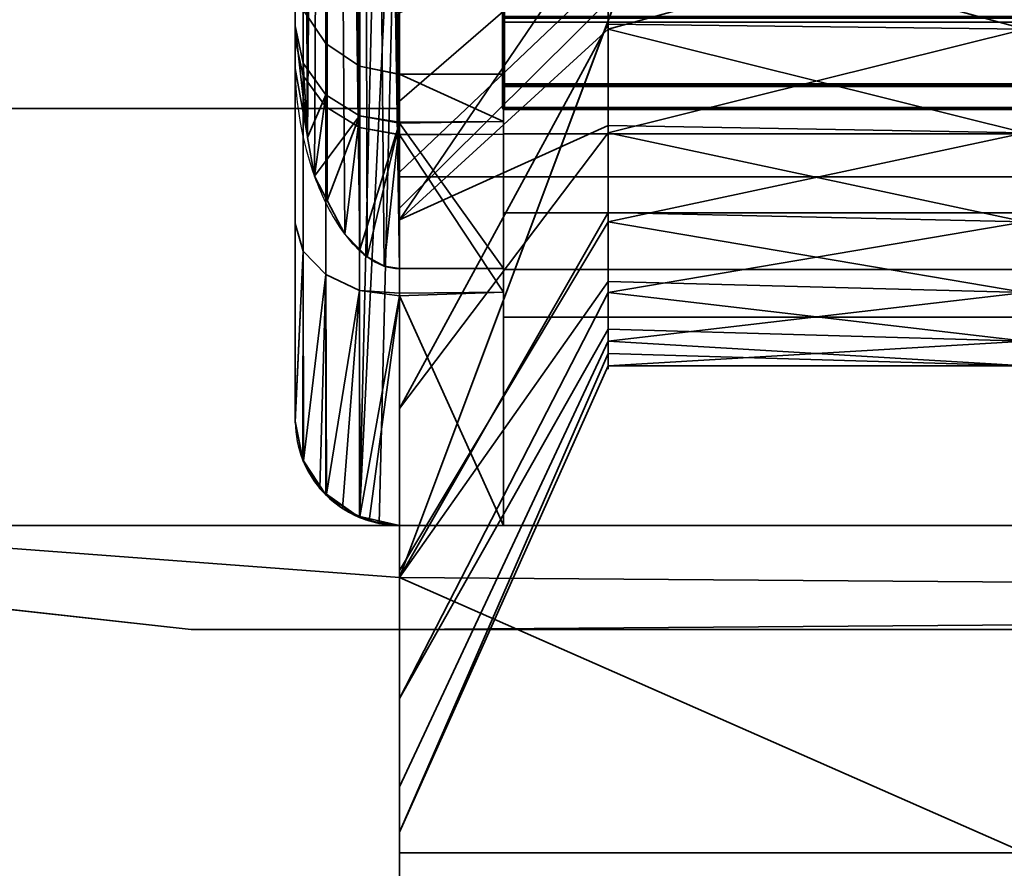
# Model space of a CAD drawing. Header units: millimetres. Extents: x -503 to 6703, y -110 to 249.
# Tile 324 of 656: x 1139 to 1144, y -26 to -22. Entities that reach past the tile are written whole.
import ezdxf

# ---------------------------------------------------------------- set-up
doc = ezdxf.new("R2010")
doc.units = ezdxf.units.MM
doc.layers.add('151', color=7, linetype='Continuous', true_color=0xffffff)

# ---------------------------------------------------------------- blocks, each defined once
blk = doc.blocks.new('UG_SURFACE_106')
at = {"layer": '151', "color": 254, "linetype": 'Continuous', "lineweight": 35}
for points in [[(1140.9265, -10.7449, 30.4946), (1140.8448, -10.7884, 30.4753), (1141, -23.2676, 30.5)], [(1141, -23.2676, 30.5), (1141, -10.7324, 30.5), (1140.9265, -10.7449, 30.4946)], [(1141, -10.7324, 30.5), (1141, -23.2676, 30.5), (1141.5, -23.2676, 30.5), (1141.5, -10.7324, 30.5)], [(1141.5, -10.7324, 30.5), (1141.5, -22.5609, 29.3603), (1141.5, -22.3347, 28.0385)], [(1141.5, -10.7324, 30.5), (1141.5, -23.2676, 30.5), (1141.5, -22.5609, 29.3603)], [(1141.5, -22.3347, 28.0385), (1141.5, -22.6221, 26.7286), (1141.5, -20.5, 23.5), (1141.5, -10.7324, 30.5)], [(1140.8448, -10.7884, 30.4753), (1140.81, -10.8239, 30.4592), (1141, -23.2676, 30.5)], [(1140.8099, -23.1761, 30.4591), (1140.8099, -10.8239, 30.4591), (1140.7373, -10.8979, 30.4254)], [(1140.81, -10.8239, 30.4592), (1140.8099, -10.8239, 30.4591), (1140.8099, -23.1761, 30.4591), (1140.81, -23.1761, 30.4592)], [(1140.81, -10.8239, 30.4592), (1140.8448, -23.2116, 30.4753), (1140.9265, -23.2551, 30.4946)], [(1140.81, -10.8239, 30.4592), (1140.81, -23.1761, 30.4592), (1140.8448, -23.2116, 30.4753)], [(1140.9265, -23.2551, 30.4946), (1141, -23.2676, 30.5), (1140.81, -10.8239, 30.4592)], [(1140.7373, -10.8979, 30.4254), (1140.6535, -11.0587, 30.347), (1140.8099, -23.1761, 30.4591)], [(1140.6531, -11.0595, 30.3466), (1140.5592, -22.6377, 30.1861), (1140.5927, -22.8245, 30.29)], [(1140.5592, -22.6377, 30.1861), (1140.6531, -11.0595, 30.3466), (1140.5927, -11.1755, 30.29)], [(1140.5927, -22.8245, 30.29), (1140.6531, -22.9405, 30.3466), (1140.6531, -11.0595, 30.3466)], [(1140.6535, -11.0587, 30.347), (1140.6531, -11.0595, 30.3466), (1140.6531, -22.9405, 30.3466), (1140.7373, -23.1021, 30.4254)], [(1140.7373, -23.1021, 30.4254), (1140.8099, -23.1761, 30.4591), (1140.6535, -11.0587, 30.347)], [(1140.5927, -11.1755, 30.29), (1140.5592, -11.3623, 30.1861), (1140.5592, -22.6377, 30.1861)], [(1140.5586, -22.6343, 30.1843), (1140.5586, -11.3657, 30.1843), (1140.4999, -11.6928, 30.0024)], [(1140.5592, -11.3623, 30.1861), (1140.5586, -11.3657, 30.1843), (1140.5586, -22.6343, 30.1843), (1140.5592, -22.6377, 30.1861)], [(1140.4999, -11.6928, 30.0024), (1140.4999, -11.6969, 30), (1140.4999, -22.3031, 30), (1140.4999, -22.3072, 30.0024)], [(1140.4999, -22.3072, 30.0024), (1140.5586, -22.6343, 30.1843), (1140.4999, -11.6928, 30.0024)], [(1140.4999, -11.6969, 30), (1140.4999, -21.8346, 28.0361), (1140.4999, -22.1033, 29.5634)], [(1140.4999, -22.167, 26.5214), (1140.4999, -21.8346, 28.0361), (1140.4999, -11.6969, 30), (1140.4999, -20, 24)], [(1140.4999, -22.1033, 29.5634), (1140.4999, -22.3031, 30), (1140.4999, -11.6969, 30)], [(1140.4999, -24, 24), (1140.4999, -20, 24), (1140.5381, -20.1913, 23.8087), (1140.5381, -24.1913, 23.8087)], [(1140.4999, -20, 24), (1140.4999, -24, 24), (1140.4999, -24, 24.565), (1140.4999, -23.0505, 25.2469)], [(1140.4999, -23.0505, 25.2469), (1140.4999, -22.167, 26.5214), (1140.4999, -20, 24)], [(1140.5381, -24.1913, 23.8087), (1140.5381, -20.1913, 23.8087), (1140.6465, -20.3536, 23.6464), (1140.6465, -24.3536, 23.6464)], [(1140.6465, -24.3536, 23.6464), (1140.6465, -20.3536, 23.6464), (1140.8087, -20.4619, 23.5381), (1140.8087, -24.4619, 23.5381)], [(1140.8087, -24.4619, 23.5381), (1140.8087, -20.4619, 23.5381), (1140.9024, -20.4904, 23.5096)], [(1140.8087, -24.4619, 23.5381), (1140.9024, -20.4904, 23.5096), (1141, -20.5, 23.5)], [(1141, -20.5, 23.5), (1140.9024, -24.4904, 23.5096), (1140.8087, -24.4619, 23.5381)], [(1141, -20.5, 23.5), (1141, -24.5, 23.5), (1140.9024, -24.4904, 23.5096)], [(1141, -24.5, 23.5), (1141, -20.5, 23.5), (1141.5, -20.5, 23.5), (1141.5, -24.5, 23.5)], [(1141.5, -20.5, 23.5), (1141.5, -22.6221, 26.7286), (1141.5, -23.381, 25.623)], [(1141.5, -23.381, 25.623), (1141.5, -24.5, 24.884), (1141.5, -24.5, 23.5), (1141.5, -20.5, 23.5)], [(1140.4999, -22.1033, 29.5634), (1140.4999, -21.8346, 28.0361), (1140.5381, -22.0259, 28.0401), (1140.5381, -22.2817, 29.4944)], [(1140.4999, -21.8346, 28.0361), (1140.4999, -22.167, 26.5214), (1140.5381, -22.3424, 26.5979), (1140.5381, -22.0259, 28.0401)], [(1140.5381, -22.2817, 29.4944), (1140.5381, -22.0259, 28.0401), (1140.6465, -22.1881, 28.0435), (1140.6465, -22.433, 29.4358)], [(1140.5381, -22.0259, 28.0401), (1140.5381, -22.3424, 26.5979), (1140.6465, -22.4911, 26.6627), (1140.6465, -22.1881, 28.0435)], [(1140.4999, -22.1033, 29.5634), (1140.5586, -22.6343, 30.1843), (1140.4999, -22.3072, 30.0024)], [(1140.5586, -22.6343, 30.1843), (1140.4999, -22.1033, 29.5634), (1140.5381, -22.2817, 29.4944)], [(1140.4999, -22.3072, 30.0024), (1140.4999, -22.3031, 30), (1140.4999, -22.1033, 29.5634)], [(1140.4999, -22.167, 26.5214), (1140.4999, -23.0505, 25.2469), (1140.5381, -23.1836, 25.3844), (1140.5381, -22.3424, 26.5979)], [(1140.6465, -22.433, 29.4358), (1140.6465, -22.1881, 28.0435), (1140.8087, -22.2964, 28.0458), (1140.8087, -22.5341, 29.3967)], [(1140.6465, -22.1881, 28.0435), (1140.6465, -22.4911, 26.6627), (1140.8087, -22.5904, 26.706), (1140.8087, -22.2964, 28.0458)], [(1140.5381, -22.2817, 29.4944), (1140.5592, -22.6377, 30.1861), (1140.5586, -22.6343, 30.1843)], [(1140.5592, -22.6377, 30.1861), (1140.5381, -22.2817, 29.4944), (1140.6465, -22.433, 29.4358)], [(1141, -22.6236, 26.729), (1141, -22.3362, 28.0388), (1140.8087, -22.2964, 28.0458), (1140.8087, -22.5904, 26.706)], [(1140.8087, -22.5341, 29.3967), (1140.8087, -22.2964, 28.0458), (1141, -22.3345, 28.0466), (1141, -22.5654, 29.3595)], [(1141, -22.3362, 28.0388), (1141, -22.3345, 28.0466), (1140.8087, -22.2964, 28.0458)], [(1140.5381, -22.3424, 26.5979), (1140.5381, -23.1836, 25.3844), (1140.6465, -23.2965, 25.5009), (1140.6465, -22.4911, 26.6627)], [(1141.5, -22.5609, 29.3603), (1141, -22.5654, 29.3595), (1141, -22.3345, 28.0466)], [(1141, -22.3345, 28.0466), (1141.5, -22.3347, 28.0385), (1141.5, -22.5609, 29.3603)], [(1141, -22.3345, 28.0466), (1141, -22.3362, 28.0388), (1141.5, -22.3347, 28.0385)], [(1141.5, -22.3347, 28.0385), (1141, -22.3362, 28.0388), (1141, -22.6236, 26.729), (1141.5, -22.6221, 26.7286)], [(1140.6465, -22.433, 29.4358), (1140.5927, -22.8245, 30.29), (1140.5592, -22.6377, 30.1861)], [(1140.5927, -22.8245, 30.29), (1140.6465, -22.433, 29.4358), (1140.8087, -22.5341, 29.3967)], [(1140.8087, -22.5341, 29.3967), (1140.6531, -22.9405, 30.3466), (1140.5927, -22.8245, 30.29)], [(1140.6465, -22.4911, 26.6627), (1140.6465, -23.2965, 25.5009), (1140.8087, -23.3719, 25.5787), (1140.8087, -22.5904, 26.706)], [(1140.7373, -23.1021, 30.4254), (1140.6531, -22.9405, 30.3466), (1140.8087, -22.5341, 29.3967)], [(1140.8087, -22.5341, 29.3967), (1140.8099, -23.1761, 30.4591), (1140.7373, -23.1021, 30.4254)], [(1140.8087, -22.5341, 29.3967), (1140.81, -23.1761, 30.4592), (1140.8099, -23.1761, 30.4591)], [(1140.81, -23.1761, 30.4592), (1140.8087, -22.5341, 29.3967), (1141, -22.5696, 29.383)], [(1141, -22.5654, 29.3595), (1141, -22.5696, 29.383), (1140.8087, -22.5341, 29.3967)], [(1141, -22.5696, 29.383), (1140.8448, -23.2116, 30.4753), (1140.81, -23.1761, 30.4592)], [(1140.9265, -23.2551, 30.4946), (1140.8448, -23.2116, 30.4753), (1141, -22.5696, 29.383)], [(1141, -22.5696, 29.383), (1141, -23.2676, 30.5), (1140.9265, -23.2551, 30.4946)], [(1141, -22.5696, 29.383), (1141.5, -22.5609, 29.3603), (1141.5, -23.2676, 30.5)], [(1141, -22.5696, 29.383), (1141, -22.5654, 29.3595), (1141.5, -22.5609, 29.3603)], [(1141.5, -23.2676, 30.5), (1141, -23.2676, 30.5), (1141, -22.5696, 29.383)], [(1140.8087, -22.5904, 26.706), (1141, -22.6253, 26.7212), (1141, -22.6236, 26.729)], [(1141, -23.3848, 25.6257), (1141, -22.6253, 26.7212), (1140.8087, -22.5904, 26.706), (1140.8087, -23.3719, 25.5787)], [(1141.5, -23.381, 25.623), (1141.5, -22.6221, 26.7286), (1141, -22.6253, 26.7212)], [(1141.5, -22.6221, 26.7286), (1141, -22.6236, 26.729), (1141, -22.6253, 26.7212)], [(1141, -22.6253, 26.7212), (1141, -23.3848, 25.6257), (1141.5, -23.381, 25.623)], [(1140.5381, -23.1836, 25.3844), (1140.4999, -23.0505, 25.2469), (1140.4999, -24, 24.565)], [(1140.4999, -24, 24.565), (1140.5001, -24.0041, 24.5674), (1140.5381, -23.1836, 25.3844)], [(1140.5381, -23.1836, 25.3844), (1140.5001, -24.0041, 24.5674), (1140.5356, -24.1851, 24.6796)], [(1140.5356, -24.1851, 24.6796), (1140.5389, -24.1908, 24.6833), (1140.5381, -23.1836, 25.3844)], [(1140.6465, -23.2965, 25.5009), (1140.5381, -23.1836, 25.3844), (1140.5389, -24.1908, 24.6833)], [(1140.5389, -24.1908, 24.6833), (1140.5389, -24.1908, 24.6833), (1140.5381, -23.1836, 25.3844)], [(1140.5389, -24.1908, 24.6833), (1140.618, -24.3226, 24.7673), (1140.6465, -23.2965, 25.5009)], [(1140.618, -24.3226, 24.7673), (1140.6493, -24.3503, 24.7854), (1140.6465, -23.2965, 25.5009)], [(1140.8087, -23.3719, 25.5787), (1140.6465, -23.2965, 25.5009), (1140.6493, -24.3504, 24.7854)], [(1140.6493, -24.3503, 24.7854), (1140.6493, -24.3504, 24.7854), (1140.6465, -23.2965, 25.5009)], [(1140.6493, -24.3504, 24.7854), (1140.7261, -24.4183, 24.8297), (1140.8087, -23.3719, 25.5787)], [(1140.7261, -24.4183, 24.8297), (1140.8106, -24.4578, 24.8559), (1140.8087, -23.3719, 25.5787)], [(1140.8087, -23.3719, 25.5787), (1141, -23.3984, 25.6061), (1141, -23.3848, 25.6257)], [(1141, -23.3984, 25.6061), (1140.8087, -23.3719, 25.5787), (1140.8106, -24.4578, 24.8559)], [(1140.8106, -24.4578, 24.8559), (1140.8106, -24.4578, 24.8559), (1140.8087, -23.3719, 25.5787)], [(1141.5, -24.5, 24.884), (1141.5, -23.381, 25.623), (1141, -23.3984, 25.6061)], [(1141.5, -23.381, 25.623), (1141, -23.3848, 25.6257), (1141, -23.3984, 25.6061)], [(1140.8106, -24.4578, 24.8559), (1140.8546, -24.4784, 24.8695), (1141, -23.3984, 25.6061)], [(1140.8546, -24.4784, 24.8695), (1141, -24.5, 24.884), (1141, -23.3984, 25.6061)], [(1141, -23.3984, 25.6061), (1141, -24.5, 24.884), (1141.5, -24.5, 24.884)], [(1140.5001, -24.0041, 24.5674), (1140.4999, -24, 24.565), (1140.4999, -24, 24)], [(1140.4999, -24, 24), (1140.5381, -24.1913, 23.8087), (1140.5001, -24.0041, 24.5674)], [(1140.5356, -24.1851, 24.6796), (1140.5001, -24.0041, 24.5674), (1140.5381, -24.1913, 23.8087)], [(1140.5381, -24.1913, 23.8087), (1140.5389, -24.1908, 24.6833), (1140.5356, -24.1851, 24.6796)], [(1140.5389, -24.1908, 24.6833), (1140.5389, -24.1908, 24.6833), (1140.5381, -24.1913, 23.8087), (1140.6465, -24.3536, 23.6464)], [(1140.618, -24.3226, 24.7673), (1140.5389, -24.1908, 24.6833), (1140.6465, -24.3536, 23.6464)], [(1140.6465, -24.3536, 23.6464), (1140.6493, -24.3503, 24.7854), (1140.618, -24.3226, 24.7673)], [(1140.6493, -24.3504, 24.7854), (1140.6493, -24.3503, 24.7854), (1140.6465, -24.3536, 23.6464), (1140.8087, -24.4619, 23.5381)], [(1140.7261, -24.4183, 24.8297), (1140.6493, -24.3504, 24.7854), (1140.8087, -24.4619, 23.5381)], [(1140.8087, -24.4619, 23.5381), (1140.8106, -24.4578, 24.8559), (1140.7261, -24.4183, 24.8297)], [(1140.8106, -24.4578, 24.8559), (1140.8106, -24.4578, 24.8559), (1140.8087, -24.4619, 23.5381), (1140.9024, -24.4904, 23.5096)], [(1140.8546, -24.4784, 24.8695), (1140.8106, -24.4578, 24.8559), (1141, -24.5, 23.5)], [(1140.9024, -24.4904, 23.5096), (1141, -24.5, 23.5), (1140.8106, -24.4578, 24.8559)], [(1141, -24.5, 23.5), (1141, -24.5, 24.884), (1140.8546, -24.4784, 24.8695)], [(1141, -24.5, 24.884), (1141, -24.5, 23.5), (1141.5, -24.5, 23.5), (1141.5, -24.5, 24.884)]]:
    blk.add_3dface(points, dxfattribs=at)
blk = doc.blocks.new('UG_SURFACE_109')
at = {"layer": '151', "color": 18, "linetype": 'Continuous', "lineweight": 70}
for points in [[(1141.5, -22.0607, 6.9393), (1141.5, -22.3858, 7.426), (1141.5, -21.4619, 7.8087), (1141.5, -21.3536, 7.6464)], [(1141.5, -21.5, 8), (1141.5, -21.4619, 7.8087), (1141.5, -22.3858, 7.426), (1141.5, -22.5, 8)], [(1141.5, -22.5, 8), (1141.5, -22.5, 23.5), (1141.5, -21.5, 23.5), (1141.5, -21.5, 8)], [(1141.5, -22.5, 23.5), (1852.5, -22.5, 23.5), (1852.5, -21.5, 23.5), (1141.5, -21.5, 23.5)], [(1141.5, -22.0607, 6.9393), (1852.5, -22.0607, 6.9393), (1852.5, -22.3858, 7.426), (1141.5, -22.3858, 7.426)], [(1141.5, -22.3858, 7.426), (1852.5, -22.3858, 7.426), (1852.5, -22.5, 8), (1141.5, -22.5, 8)], [(1141.5, -22.5, 8), (1852.5, -22.5, 8), (1852.5, -22.5, 23.5), (1141.5, -22.5, 23.5)]]:
    blk.add_3dface(points, dxfattribs=at)
blk = doc.blocks.new('UG_SURFACE_110')
at = {"layer": '151', "color": 250, "linetype": 'Continuous', "lineweight": 35}
for points in [[(1141.5, -22.5, 6.5), (1141.5, -15.2161, 5.5), (1141.5, -17, 5.5)], [(1141.5, -15.2161, 5.5), (1141.5, -22.5, 6.5), (1141.5, -17.5, 6.5)], [(1141.5, -22.5, 6.5), (1141.5, -17, 5.5), (1141.5, -18.7839, 5.5)], [(1141.5, -22.5, 6.5), (1858.5, -22.5, 6.5), (1858.5, -17.5, 6.5), (1141.5, -17.5, 6.5)], [(1141.5, -18.7839, 5.5), (1858.5, -18.7839, 5.5), (1858.5, -22.5, 5.5), (1141.5, -22.5, 5.5)], [(1141.5, -18.7839, 5.5), (1141.5, -22.5, 5.5), (1141.5, -22.5, 6.5)], [(1141.5, -22.0854, 2.2808), (1858.5, -22.0854, 2.2808), (1858.5, -21.6085, 1.8353), (1141.5, -21.6085, 1.8353)], [(1141.5, -21.6481, 0.7284), (1141.5, -22.6213, 1.3787), (1141.5, -22.0854, 2.2808), (1141.5, -21.6085, 1.8353)], [(1141.5, -21.6481, 0.7284), (1858.5, -21.6481, 0.7284), (1858.5, -22.6213, 1.3787), (1141.5, -22.6213, 1.3787)], [(1141.5, -22.3935, 2.8561), (1858.5, -22.3935, 2.8561), (1858.5, -22.0854, 2.2808), (1141.5, -22.0854, 2.2808)], [(1141.5, -22.3935, 2.8561), (1141.5, -22.0854, 2.2808), (1141.5, -22.6213, 1.3787), (1141.5, -23.2716, 2.3519)], [(1141.5, -22.5, 3.5), (1858.5, -22.5, 3.5), (1858.5, -22.3935, 2.8561), (1141.5, -22.3935, 2.8561)], [(1141.5, -22.5, 3.5), (1141.5, -22.3935, 2.8561), (1141.5, -23.2716, 2.3519), (1141.5, -23.5, 3.5)], [(1141.5, -22.5, 5.5), (1858.5, -22.5, 5.5), (1858.5, -22.5, 3.5), (1141.5, -22.5, 3.5)], [(1141.5, -23.5, 3.5), (1141.5, -23.5, 23.5), (1141.5, -22.5, 5.5), (1141.5, -22.5, 3.5)], [(1141.5, -23.5, 23.5), (1141.5, -22.5, 23.5), (1141.5, -22.5, 6.5)], [(1141.5, -22.5, 6.5), (1141.5, -22.5, 5.5), (1141.5, -23.5, 23.5)], [(1141.5, -22.5, 23.5), (1858.5, -22.5, 23.5), (1858.5, -22.5, 6.5), (1141.5, -22.5, 6.5)], [(1141.5, -23.5, 23.5), (1858.5, -23.5, 23.5), (1858.5, -22.5, 23.5), (1141.5, -22.5, 23.5)], [(1141.5, -22.6213, 1.3787), (1858.5, -22.6213, 1.3787), (1858.5, -23.2716, 2.3519), (1141.5, -23.2716, 2.3519)], [(1141.5, -23.2716, 2.3519), (1858.5, -23.2716, 2.3519), (1858.5, -23.5, 3.5), (1141.5, -23.5, 3.5)], [(1141.5, -23.5, 3.5), (1858.5, -23.5, 3.5), (1858.5, -23.5, 23.5), (1141.5, -23.5, 23.5)]]:
    blk.add_3dface(points, dxfattribs=at)
blk = doc.blocks.new('UG_SURFACE_111')
at = {"layer": '151', "color": 252, "linetype": 'Continuous', "lineweight": 35}
for points in [[(1141.5, -20.2276, 24), (1858.5, -20.2276, 24), (1858.5, -23.5, 24), (1141.5, -23.5, 24)], [(1141.5, -22, 25), (1141.5, -20.2276, 25), (1141.5, -20.2276, 24), (1141.5, -23.5, 24)], [(1141.5, -24.5, 30.5), (1858.5, -24.5, 30.5), (1858.5, -20.25, 30.5), (1141.5, -20.25, 30.5)], [(1141.5, -24.5, 30.5), (1141.5, -20.25, 30.5), (1141.5, -20.25, 29.5), (1141.5, -21.5, 29.5)], [(1141.5, -22, 27), (1141.5, -23.5, 26.5), (1141.5, -21.5, 28)], [(1141.5, -24.5, 30.5), (1141.5, -21.5, 29.5), (1141.5, -23.5, 29.5)], [(1141.5, -21.5, 28), (1141.5, -23.5, 26.5), (1141.5, -23, 28)], [(1141.5, -23, 28), (1141.5, -23.5, 29.5), (1141.5, -21.5, 29.5), (1141.5, -21.5, 28)], [(1141.5, -23.5, 26.5), (1141.5, -22, 27), (1141.5, -22, 25), (1141.5, -23.5, 24)], [(1141.5, -23, 28), (1858.5, -23, 28), (1858.5, -23.5, 29.5), (1141.5, -23.5, 29.5)], [(1141.5, -23.5, 26.5), (1858.5, -23.5, 26.5), (1858.5, -23, 28), (1141.5, -23, 28)], [(1141.5, -23.5, 0.5), (1858.5, -23.5, 0.5), (1858.5, -24.5, 0.5), (1141.5, -24.5, 0.5)], [(1141.5, -23.5, 24), (1858.5, -23.5, 24), (1858.5, -23.5, 0.5), (1141.5, -23.5, 0.5)], [(1141.5, -23.5, 29.5), (1858.5, -23.5, 29.5), (1858.5, -24.5, 29.5), (1141.5, -24.5, 29.5)], [(1141.5, -23.5, 24), (1141.5, -24.5, 26.5), (1141.5, -23.5, 26.5)], [(1141.5, -23.5, 24), (1141.5, -23.5, 0.5), (1141.5, -24.5, 0.5), (1141.5, -24.5, 26.5)], [(1141.5, -23.5, 29.5), (1141.5, -24.5, 29.5), (1141.5, -24.5, 30.5)], [(1141.5, -24.5, 26.5), (1858.5, -24.5, 26.5), (1858.5, -23.5, 26.5), (1141.5, -23.5, 26.5)], [(1141.5, -24.5, 0.5), (1858.5, -24.5, 0.5), (1858.5, -24.5, 26.5), (1141.5, -24.5, 26.5)], [(1141.5, -24.5, 29.5), (1858.5, -24.5, 29.5), (1858.5, -24.5, 30.5), (1141.5, -24.5, 30.5)]]:
    blk.add_3dface(points, dxfattribs=at)
blk = doc.blocks.new('UG_SURFACE_113')
at = {"layer": '151', "color": 35, "linetype": 'Continuous', "lineweight": 35}
for points in [[(1141, -24.75, 1027), (1141, 0, 1027), (1141, -18.0611, 1016.0451), (1141, -19.9604, 1016.8908)], [(1141, 0, 1027), (1141, -24.75, 1027), (1141, -24.5, 1036.9999), (1141, -17, 1036.9999)], [(1141, -16.0274, 1186.8235), (1141, -15.1958, 1188.2639), (1141, -9, 1192), (1141, -22.5, 1147.5)], [(1141, -9, 1192), (1141, -14, 1144.0001), (1141, -22.5, 1144.0001), (1141, -22.5, 1147.5)], [(1131.5556, -22.5, 1120), (1141, -14, 1120), (1141, -22.5, 1120)], [(1141, -14, 1144.0001), (1131.5556, -22.5, 1144.0001), (1141, -22.5, 1144.0001)], [(1131.5556, -22.5, 1144.0001), (1141, -14, 1144.0001), (1141, -14, 1120), (1131.5556, -22.5, 1120)], [(1141, -17, 1067), (1141, -22.5, 1116.5), (1141, -22.5, 1120), (1141, -14, 1120)], [(1141, -17.3731, 1185.8459), (1141, -16.0274, 1186.8235), (1141, -22.5, 1147.5)], [(1141, -24.5, 1036.9999), (1121.0001, -24.5, 1036.9999), (1121.0001, -17, 1036.9999), (1141, -17, 1036.9999)], [(1141, -17, 1067), (1121.0001, -17, 1067), (1121.0001, -24.5, 1067), (1141, -24.5, 1067)], [(1141, -24.75, 1116.5), (1141, -22.5, 1116.5), (1141, -17, 1067), (1141, -24.5, 1067)], [(1141, -19, 1185.5), (1141, -17.3731, 1185.8459), (1141, -22.5, 1147.5)], [(1141, -18.1684, 983.4126), (1141, -19.8316, 983.4126), (1141, -24.75, 1008.7137), (1141, -24.7157, 1008.6544)], [(1141, -24.7157, 1008.6544), (1141, -23.0337, 1007.4322), (1141, -18.1684, 983.4126)], [(1141, -18.1684, 983.4126), (1141, -23.0337, 1007.4322), (1141, -21, 1007)], [(1141, -22.5, 1147.5), (1141, -24.75, 1147.5), (1141, -20.6269, 1185.8459), (1141, -19, 1185.5)], [(1859, -30, 2017), (1859, -19.41, 2017), (1141, -19.41, 2017), (1141, -24.75, 2017)], [(1143, -19.41, 30.5), (1857, -19.41, 30.5), (1141, -25, 30.5), (1141, -24.75, 30.5)], [(1141, -24.75, 30.5), (1141, -19.41, 30.5), (1143, -19.41, 30.5)], [(1857, -19.41, 30.5), (1859, -19.41, 30.5), (1859, -25, 30.5), (1141, -25, 30.5)], [(1141, -19.41, 30.5), (1141, -24.75, 30.5), (1141, -24.75, 1008.7137), (1141, -22.9781, 979.9181)], [(1141, -22.9781, 979.9181), (1141, -22.8042, 978.2639), (1141, -19.41, 30.5)], [(1141, -22.8042, 978.2639), (1141, -19.41, 967.0084), (1141, -19.41, 30.5)], [(1141, -19.41, 967.0084), (1141, -22.8042, 978.2639), (1141, -21.9726, 976.8234)], [(1141, -24.75, 2017), (1141, -19.41, 2017), (1141, -19.41, 1201.9916), (1141, -22.9781, 1189.9182)], [(1141, -19.41, 1201.9916), (1141, -21.3511, 1192.736), (1141, -22.4641, 1191.4999)], [(1141, -22.4641, 1191.4999), (1141, -22.9781, 1189.9182), (1141, -19.41, 1201.9916)], [(1141, -24.75, 1008.7137), (1141, -19.8316, 983.4126), (1141, -21.3511, 982.7361)], [(1141, -24.75, 1027), (1141, -19.9604, 1016.8908), (1141, -22.0396, 1016.8908)], [(1142.5, -20.4695, 981.5226), (1142.5, -21.1651, 980.75), (1141, -22.4641, 981.5), (1141, -21.3511, 982.7361)], [(1142.5, -20.4695, 1191.5226), (1142.5, -21.1651, 1190.75), (1141, -22.4641, 1191.4999), (1141, -21.3511, 1192.736)], [(1141, -24.75, 1147.5), (1141, -21.9726, 1186.8235), (1141, -20.6269, 1185.8459)], [(1142.5, -21.3776, 978.7275), (1142.5, -20.8579, 977.8272), (1141, -21.9726, 976.8234), (1141, -22.8042, 978.2639)], [(1142.5, -21.3776, 1188.7275), (1142.5, -20.8579, 1187.8272), (1141, -21.9726, 1186.8235), (1141, -22.8042, 1188.2639)], [(1142.0017, -21.5593, 1009.3689), (1142.0017, -21, 1009.25), (1141, -21, 1007), (1141, -23.0337, 1007.4322)], [(1144.0001, -21, 1014.75), (1144.0001, -22.1185, 1014.5123), (1142.0017, -21.5718, 1014.6899)], [(1142.5, -21.1651, 980.75), (1142.5, -21.4863, 979.7613), (1141, -22.9781, 979.9181), (1141, -22.4641, 981.5)], [(1142.5, -21.1651, 1190.75), (1142.5, -21.4863, 1189.7613), (1141, -22.9781, 1189.9182), (1141, -22.4641, 1191.4999)], [(1141, -21.3511, 982.7361), (1141, -22.4641, 981.5), (1141, -24.75, 1008.7137)], [(1142.5, -21.4863, 979.7613), (1142.5, -21.3776, 978.7275), (1141, -22.8042, 978.2639), (1141, -22.9781, 979.9181)], [(1142.5, -21.4863, 1189.7613), (1142.5, -21.3776, 1188.7275), (1141, -22.8042, 1188.2639), (1141, -22.9781, 1189.9182)], [(1141, -23.0337, 1007.4322), (1142.0017, -22.1185, 1009.4877), (1142.0017, -21.5593, 1009.3689)], [(1141, -23.9389, 1016.0451), (1141, -22.0396, 1016.8908), (1142.0017, -21.5718, 1014.6899), (1142.0017, -22.0941, 1014.4573)], [(1144.0001, -21.5718, 1009.3101), (1142.0017, -21.5593, 1009.3689), (1142.0017, -22.1185, 1009.4877)], [(1144.0001, -22.6164, 1009.7752), (1144.0001, -21.5718, 1009.3101), (1142.0017, -22.1185, 1009.4877)], [(1144.0001, -22.1185, 1014.5123), (1142.0017, -22.0941, 1014.4573), (1142.0017, -21.5718, 1014.6899)], [(1141, -24.75, 1147.5), (1141, -22.8042, 1188.2639), (1141, -21.9726, 1186.8235)], [(1141, -22.0396, 1016.8908), (1141, -23.9389, 1016.0451), (1141, -24.75, 1027)], [(1142.0017, -22.0941, 1014.4573), (1142.0017, -22.6164, 1014.2248), (1141, -23.9389, 1016.0451)], [(1142.0017, -22.6164, 1014.2248), (1142.0017, -22.0941, 1014.4573), (1144.0001, -22.1185, 1014.5123)], [(1142.0017, -22.5811, 1009.8238), (1142.0017, -22.1185, 1009.4877), (1141, -23.0337, 1007.4322)], [(1144.0001, -22.1185, 1014.5123), (1144.0001, -23.0436, 1013.8401), (1142.0017, -22.6164, 1014.2248)], [(1142.0017, -22.1185, 1009.4877), (1142.0017, -22.5811, 1009.8238), (1144.0001, -22.6164, 1009.7752)], [(1141, -22.4641, 981.5), (1141, -22.9781, 979.9181), (1141, -24.75, 1008.7137)], [(1131.5556, -22.5, 1116.5), (1141, -22.5, 1116.5), (1141, -24.75, 1116.5), (1131, -24, 1116.5)], [(1131, -24, 1147.5), (1141, -24.75, 1147.5), (1141, -22.5, 1147.5), (1131.5556, -22.5, 1147.5)], [(1131.5556, -22.5, 1116.5), (1131.5556, -22.5, 1120), (1141, -22.5, 1120), (1141, -22.5, 1116.5)], [(1131.5556, -22.5, 1144.0001), (1131.5556, -22.5, 1147.5), (1141, -22.5, 1147.5), (1141, -22.5, 1144.0001)], [(1141, -23.0337, 1007.4322), (1141, -24.7157, 1008.6544), (1142.0017, -23.0436, 1010.1599), (1142.0017, -22.5811, 1009.8238)], [(1144.0001, -22.6164, 1009.7752), (1142.0017, -22.5811, 1009.8238), (1142.0017, -23.0436, 1010.1599)], [(1141, -24.75, 1015.1443), (1141, -23.9389, 1016.0451), (1142.0017, -22.6164, 1014.2248), (1142.0017, -22.999, 1013.7999)], [(1142.0017, -23.0436, 1010.1599), (1144.0001, -23.3816, 1010.625), (1144.0001, -22.6164, 1009.7752)], [(1144.0001, -23.0436, 1013.8401), (1142.0017, -22.999, 1013.7999), (1142.0017, -22.6164, 1014.2248)], [(1141, -22.9781, 1189.9182), (1141, -22.8042, 1188.2639), (1141, -24.75, 1147.5)], [(1141, -24.75, 1147.5), (1141, -24.75, 2017), (1141, -22.9781, 1189.9182)], [(1142.0017, -22.999, 1013.7999), (1142.0017, -23.3816, 1013.375), (1141, -25.3301, 1014.5), (1141, -24.75, 1015.1443)], [(1142.0017, -23.3816, 1013.375), (1142.0017, -22.999, 1013.7999), (1144.0001, -23.0436, 1013.8401)], [(1142.0017, -23.3295, 1010.655), (1142.0017, -23.0436, 1010.1599), (1141, -24.7157, 1008.6544), (1141, -24.75, 1008.7137)], [(1142.0017, -23.3816, 1013.375), (1144.0001, -23.0436, 1013.8401), (1144.0001, -23.6154, 1012.8498)], [(1142.0017, -23.0436, 1010.1599), (1142.0017, -23.3295, 1010.655), (1144.0001, -23.3816, 1010.625)], [(1141, -24.75, 1008.7137), (1141, -25.7553, 1010.4549), (1142.0017, -23.6154, 1011.1502), (1142.0017, -23.3295, 1010.655)], [(1144.0001, -23.3816, 1010.625), (1142.0017, -23.3295, 1010.655), (1142.0017, -23.6154, 1011.1502)], [(1141, -25.3301, 1014.5), (1142.0017, -23.3816, 1013.375), (1142.0017, -23.5583, 1012.8312)], [(1144.0001, -23.7349, 1011.7126), (1144.0001, -23.3816, 1010.625), (1142.0017, -23.6154, 1011.1502)], [(1144.0001, -23.6154, 1012.8498), (1142.0017, -23.5583, 1012.8312), (1142.0017, -23.3816, 1013.375)], [(1142.0017, -23.5583, 1012.8312), (1142.0017, -23.7349, 1012.2875), (1141, -25.9726, 1012.5227), (1141, -25.3301, 1014.5)], [(1142.0017, -23.7349, 1012.2875), (1142.0017, -23.5583, 1012.8312), (1144.0001, -23.6154, 1012.8498)], [(1142.0017, -23.6752, 1011.7189), (1142.0017, -23.6154, 1011.1502), (1141, -25.7553, 1010.4549), (1141, -25.9726, 1012.5227)], [(1144.0001, -23.6154, 1012.8498), (1144.0001, -23.7349, 1011.7126), (1142.0017, -23.7349, 1012.2875)], [(1142.0017, -23.6154, 1011.1502), (1142.0017, -23.6752, 1011.7189), (1144.0001, -23.7349, 1011.7126)], [(1141, -25.9726, 1012.5227), (1142.0017, -23.7349, 1012.2875), (1142.0017, -23.6752, 1011.7189)], [(1144.0001, -23.7349, 1011.7126), (1142.0017, -23.6752, 1011.7189), (1142.0017, -23.7349, 1012.2875)], [(1141, -23.9389, 1016.0451), (1141, -24.75, 1015.1443), (1141, -24.75, 1027)], [(1141, -24.75, 1116.5), (1141, -25, 1116.5), (1140, -25, 1116.5), (1131, -24, 1116.5)], [(1131, -24, 1147.5), (1140, -25, 1147.5), (1141, -25, 1147.5), (1141, -24.75, 1147.5)], [(1140, -25, 1116.5), (1140, -25, 1147.5), (1131, -24, 1147.5), (1131, -24, 1116.5)], [(1141, -24.5, 1067), (1121.0001, -24.5, 1067), (1121.0001, -24.5, 1036.9999), (1141, -24.5, 1036.9999)], [(1141, -24.75, 1027), (1141, -24.75, 1116.5), (1141, -24.5, 1067), (1141, -24.5, 1036.9999)], [(1141, -24.75, 2017), (1141, -30, 2017), (1859, -30, 2017)], [(1141, -30, 1027), (1141, -24.75, 1027), (1141, -24.75, 1015.1443), (1141, -25.3301, 1014.5)], [(1141, -24.75, 30.5), (1141, -25, 30.5), (1141, -30, 1027), (1141, -25.7553, 1010.4549)], [(1141, -25.7553, 1010.4549), (1141, -24.75, 1008.7137), (1141, -24.75, 30.5)], [(1141, -30, 2017), (1141, -24.75, 2017), (1141, -24.75, 1147.5), (1141, -25, 1147.5)], [(1141, -25, 1116.5), (1141, -24.75, 1116.5), (1141, -24.75, 1027), (1141, -30, 1027)], [(1140, -25, 1147.5), (1140, -25, 1116.5), (1141, -25, 1116.5), (1141, -25, 1147.5)], [(1141, -30), (1141, -25), (1859, -25), (1859, -30)], [(1141, -25), (1141, -25, 30.5), (1859, -25, 30.5), (1859, -25)], [(1141, -30, 1027), (1141, -30, 2017), (1141, -25, 1147.5), (1141, -25, 1116.5)], [(1141, -25, 30.5), (1141, -25), (1141, -30), (1141, -30, 1027)], [(1141, -25.3301, 1014.5), (1141, -25.9726, 1012.5227), (1141, -30, 1027)], [(1141, -25.9726, 1012.5227), (1141, -25.7553, 1010.4549), (1141, -30, 1027)]]:
    blk.add_3dface(points, dxfattribs=at)
blk = doc.blocks.new('UG_SURFACE_135')
at = {"layer": '151', "color": 252, "linetype": 'Continuous', "lineweight": 35}
for points in [[(1141, -24.75, 1091.75), (1141, -9, 1091.75), (1141, -17, 1067), (1141, -24.5, 1067)], [(1141, -16.0274, 1186.8235), (1141, -15.1958, 1188.2639), (1141, -9, 1192), (1141, -22.5, 1147.5)], [(1141, -9, 1192), (1141, -14, 1144.0001), (1141, -22.5, 1144.0001), (1141, -22.5, 1147.5)], [(1141, -9, 1091.75), (1141, -22.5, 1116.5), (1141, -22.5, 1120), (1141, -14, 1120)], [(1141, -9, 1091.75), (1141, -24.75, 1091.75), (1141, -24.75, 1116.5), (1141, -22.5, 1116.5)], [(1131.5556, -22.5, 1120), (1141, -14, 1120), (1141, -22.5, 1120)], [(1141, -14, 1144.0001), (1131.5556, -22.5, 1144.0001), (1141, -22.5, 1144.0001)], [(1131.5556, -22.5, 1144.0001), (1141, -14, 1144.0001), (1141, -14, 1120), (1131.5556, -22.5, 1120)], [(1141, -17.3731, 1185.8459), (1141, -16.0274, 1186.8235), (1141, -22.5, 1147.5)], [(1141, -24.5, 1036.9999), (1121.0001, -24.5, 1036.9999), (1121.0001, -17, 1036.9999), (1141, -17, 1036.9999)], [(1141, -17, 1067), (1121.0001, -17, 1067), (1121.0001, -24.5, 1067), (1141, -24.5, 1067)], [(1141, -24.5, 1036.9999), (1141, -17, 1036.9999), (1141, -19.9604, 1016.8908), (1141, -22.0396, 1016.8908)], [(1141, -19, 1185.5), (1141, -17.3731, 1185.8459), (1141, -22.5, 1147.5)], [(1141, -18.1684, 1193.4125), (1141, -19.8316, 1193.4125), (1141, -22.8268, 1201.2388), (1141, -19, 1202)], [(1141, -22.8268, 1201.2388), (1144.0001, -22.8268, 1201.2388), (1144.0001, -19, 1202), (1141, -19, 1202)], [(1141, -19, 967), (1144.0001, -19, 967), (1144.0001, -22.8268, 967.7612), (1141, -22.8268, 967.7612)], [(1141, -19, 975.5), (1141, -19, 967), (1141, -22.8268, 967.7612)], [(1141, -22.8268, 967.7612), (1141, -24.75, 969.0462), (1141, -20.6269, 975.8458), (1141, -19, 975.5)], [(1141, -22.5, 1147.5), (1141, -24.75, 1147.5), (1141, -20.6269, 1185.8459), (1141, -19, 1185.5)], [(1141, -23.0337, 1007.4322), (1141, -19.8316, 983.4126), (1141, -21.3511, 982.7361)], [(1141, -19.8316, 983.4126), (1141, -23.0337, 1007.4322), (1141, -21, 1007)], [(1141, -19.8316, 1193.4125), (1141, -21.3511, 1192.736), (1141, -24.75, 1199.9538), (1141, -22.8268, 1201.2388)], [(1142.5, -20.4695, 981.5226), (1142.5, -21.1651, 980.75), (1141, -22.4641, 981.5), (1141, -21.3511, 982.7361)], [(1142.5, -20.4695, 1191.5226), (1142.5, -21.1651, 1190.75), (1141, -22.4641, 1191.4999), (1141, -21.3511, 1192.736)], [(1141, -24.75, 969.0462), (1141, -21.9726, 976.8234), (1141, -20.6269, 975.8458)], [(1141, -24.75, 1147.5), (1141, -21.9726, 1186.8235), (1141, -20.6269, 1185.8459)], [(1142.5, -21.3776, 978.7275), (1142.5, -20.8579, 977.8272), (1141, -21.9726, 976.8234), (1141, -22.8042, 978.2639)], [(1142.5, -21.3776, 1188.7275), (1142.5, -20.8579, 1187.8272), (1141, -21.9726, 1186.8235), (1141, -22.8042, 1188.2639)], [(1142.0017, -21.5593, 1009.3689), (1142.0017, -21, 1009.25), (1141, -21, 1007), (1141, -23.0337, 1007.4322)], [(1144.0001, -21, 1014.75), (1144.0001, -22.1185, 1014.5123), (1142.0017, -21.5718, 1014.6899)], [(1142.5, -21.1651, 980.75), (1142.5, -21.4863, 979.7613), (1141, -22.9781, 979.9181), (1141, -22.4641, 981.5)], [(1142.5, -21.1651, 1190.75), (1142.5, -21.4863, 1189.7613), (1141, -22.9781, 1189.9182), (1141, -22.4641, 1191.4999)], [(1141, -21.3511, 982.7361), (1141, -22.4641, 981.5), (1141, -23.0337, 1007.4322)], [(1141, -24.75, 1199.9538), (1141, -21.3511, 1192.736), (1141, -22.4641, 1191.4999)], [(1142.5, -21.4863, 979.7613), (1142.5, -21.3776, 978.7275), (1141, -22.8042, 978.2639), (1141, -22.9781, 979.9181)], [(1142.5, -21.4863, 1189.7613), (1142.5, -21.3776, 1188.7275), (1141, -22.8042, 1188.2639), (1141, -22.9781, 1189.9182)], [(1141, -23.0337, 1007.4322), (1142.0017, -22.1185, 1009.4877), (1142.0017, -21.5593, 1009.3689)], [(1141, -23.9389, 1016.0451), (1141, -22.0396, 1016.8908), (1142.0017, -21.5718, 1014.6899), (1142.0017, -22.0941, 1014.4573)], [(1144.0001, -21.5718, 1009.3101), (1142.0017, -21.5593, 1009.3689), (1142.0017, -22.1185, 1009.4877)], [(1144.0001, -22.6164, 1009.7752), (1144.0001, -21.5718, 1009.3101), (1142.0017, -22.1185, 1009.4877)], [(1144.0001, -22.1185, 1014.5123), (1142.0017, -22.0941, 1014.4573), (1142.0017, -21.5718, 1014.6899)], [(1141, -22.8042, 978.2639), (1141, -21.9726, 976.8234), (1141, -24.75, 969.0462)], [(1141, -24.75, 1147.5), (1141, -22.8042, 1188.2639), (1141, -21.9726, 1186.8235)], [(1141, -22.0396, 1016.8908), (1141, -23.9389, 1016.0451), (1141, -24.5, 1036.9999)], [(1142.0017, -22.0941, 1014.4573), (1142.0017, -22.6164, 1014.2248), (1141, -23.9389, 1016.0451)], [(1142.0017, -22.6164, 1014.2248), (1142.0017, -22.0941, 1014.4573), (1144.0001, -22.1185, 1014.5123)], [(1142.0017, -22.5811, 1009.8238), (1142.0017, -22.1185, 1009.4877), (1141, -23.0337, 1007.4322)], [(1144.0001, -22.1185, 1014.5123), (1144.0001, -23.0436, 1013.8401), (1142.0017, -22.6164, 1014.2248)], [(1142.0017, -22.1185, 1009.4877), (1142.0017, -22.5811, 1009.8238), (1144.0001, -22.6164, 1009.7752)], [(1141, -22.4641, 981.5), (1141, -22.9781, 979.9181), (1141, -23.0337, 1007.4322)], [(1141, -22.4641, 1191.4999), (1141, -22.9781, 1189.9182), (1141, -24.75, 1199.9538)], [(1131.5556, -22.5, 1116.5), (1141, -22.5, 1116.5), (1141, -24.75, 1116.5), (1131, -24, 1116.5)], [(1131, -24, 1147.5), (1141, -24.75, 1147.5), (1141, -22.5, 1147.5), (1131.5556, -22.5, 1147.5)], [(1131.5556, -22.5, 1116.5), (1131.5556, -22.5, 1120), (1141, -22.5, 1120), (1141, -22.5, 1116.5)], [(1131.5556, -22.5, 1144.0001), (1131.5556, -22.5, 1147.5), (1141, -22.5, 1147.5), (1141, -22.5, 1144.0001)], [(1141, -23.0337, 1007.4322), (1141, -24.7157, 1008.6544), (1142.0017, -23.0436, 1010.1599), (1142.0017, -22.5811, 1009.8238)], [(1144.0001, -22.6164, 1009.7752), (1142.0017, -22.5811, 1009.8238), (1142.0017, -23.0436, 1010.1599)], [(1141, -24.75, 1015.1443), (1141, -23.9389, 1016.0451), (1142.0017, -22.6164, 1014.2248), (1142.0017, -22.999, 1013.7999)], [(1142.0017, -23.0436, 1010.1599), (1144.0001, -23.3816, 1010.625), (1144.0001, -22.6164, 1009.7752)], [(1144.0001, -23.0436, 1013.8401), (1142.0017, -22.999, 1013.7999), (1142.0017, -22.6164, 1014.2248)], [(1141, -22.9781, 979.9181), (1141, -22.8042, 978.2639), (1141, -24.75, 969.0462)], [(1141, -22.9781, 1189.9182), (1141, -22.8042, 1188.2639), (1141, -24.75, 1147.5), (1141, -24.75, 1199.9538)], [(1144.0001, -26.0711, 1199.071), (1144.0001, -22.8268, 1201.2388), (1141, -22.8268, 1201.2388), (1141, -24.75, 1199.9538)], [(1141, -24.75, 969.0462), (1141, -22.8268, 967.7612), (1144.0001, -22.8268, 967.7612), (1144.0001, -26.0711, 969.9289)], [(1141, -24.75, 969.0462), (1141, -23.0337, 1007.4322), (1141, -22.9781, 979.9181)], [(1142.0017, -22.999, 1013.7999), (1142.0017, -23.3816, 1013.375), (1141, -25.3301, 1014.5), (1141, -24.75, 1015.1443)], [(1142.0017, -23.3816, 1013.375), (1142.0017, -22.999, 1013.7999), (1144.0001, -23.0436, 1013.8401)], [(1141, -24.7157, 1008.6544), (1141, -23.0337, 1007.4322), (1141, -24.75, 969.0462)], [(1142.0017, -23.3295, 1010.655), (1142.0017, -23.0436, 1010.1599), (1141, -24.7157, 1008.6544), (1141, -24.75, 1008.7137)], [(1142.0017, -23.3816, 1013.375), (1144.0001, -23.0436, 1013.8401), (1144.0001, -23.6154, 1012.8498)], [(1142.0017, -23.0436, 1010.1599), (1142.0017, -23.3295, 1010.655), (1144.0001, -23.3816, 1010.625)], [(1141, -24.75, 1008.7137), (1141, -25.7553, 1010.4549), (1142.0017, -23.6154, 1011.1502), (1142.0017, -23.3295, 1010.655)], [(1144.0001, -23.3816, 1010.625), (1142.0017, -23.3295, 1010.655), (1142.0017, -23.6154, 1011.1502)], [(1141, -25.3301, 1014.5), (1142.0017, -23.3816, 1013.375), (1142.0017, -23.5583, 1012.8312)], [(1144.0001, -23.7349, 1011.7126), (1144.0001, -23.3816, 1010.625), (1142.0017, -23.6154, 1011.1502)], [(1144.0001, -23.6154, 1012.8498), (1142.0017, -23.5583, 1012.8312), (1142.0017, -23.3816, 1013.375)], [(1142.0017, -23.5583, 1012.8312), (1142.0017, -23.7349, 1012.2875), (1141, -25.9726, 1012.5227), (1141, -25.3301, 1014.5)], [(1142.0017, -23.7349, 1012.2875), (1142.0017, -23.5583, 1012.8312), (1144.0001, -23.6154, 1012.8498)], [(1142.0017, -23.6752, 1011.7189), (1142.0017, -23.6154, 1011.1502), (1141, -25.7553, 1010.4549), (1141, -25.9726, 1012.5227)], [(1144.0001, -23.6154, 1012.8498), (1144.0001, -23.7349, 1011.7126), (1142.0017, -23.7349, 1012.2875)], [(1142.0017, -23.6154, 1011.1502), (1142.0017, -23.6752, 1011.7189), (1144.0001, -23.7349, 1011.7126)], [(1141, -25.9726, 1012.5227), (1142.0017, -23.7349, 1012.2875), (1142.0017, -23.6752, 1011.7189)], [(1144.0001, -23.7349, 1011.7126), (1142.0017, -23.6752, 1011.7189), (1142.0017, -23.7349, 1012.2875)], [(1141, -23.9389, 1016.0451), (1141, -24.75, 1015.1443), (1141, -24.5, 1036.9999)], [(1141, -24.75, 1116.5), (1141, -25, 1116.5), (1140, -25, 1116.5), (1131, -24, 1116.5)], [(1131, -24, 1147.5), (1140, -25, 1147.5), (1141, -25, 1147.5), (1141, -24.75, 1147.5)], [(1140, -25, 1116.5), (1140, -25, 1147.5), (1131, -24, 1147.5), (1131, -24, 1116.5)], [(1141, -24.5, 1067), (1121.0001, -24.5, 1067), (1121.0001, -24.5, 1036.9999), (1141, -24.5, 1036.9999)], [(1141, -24.75, 1015.1443), (1141, -24.75, 1091.75), (1141, -24.5, 1067), (1141, -24.5, 1036.9999)], [(1141, -24.75, 969.0462), (1141, -24.75, 1008.7137), (1141, -24.7157, 1008.6544)], [(1141, -24.75, 1199.9538), (1141, -26.0711, 1199.071), (1144.0001, -26.0711, 1199.071)], [(1144.0001, -26.0711, 969.9289), (1141, -26.0711, 969.9289), (1141, -24.75, 969.0462)], [(1141, -29, 1091.75), (1141, -24.75, 1091.75), (1141, -24.75, 1015.1443), (1141, -25.3301, 1014.5)], [(1141, -24.75, 969.0462), (1141, -26.0711, 969.9289), (1141, -28.2388, 973.1731), (1141, -29, 977)], [(1141, -24.75, 1199.9538), (1141, -24.75, 1147.5), (1141, -25, 1147.5), (1141, -29, 1192)], [(1141, -29, 1192), (1141, -28.2388, 1195.8269), (1141, -26.0711, 1199.071), (1141, -24.75, 1199.9538)], [(1141, -25, 1116.5), (1141, -24.75, 1116.5), (1141, -24.75, 1091.75), (1141, -29, 1091.75)], [(1141, -29, 977), (1141, -25.7553, 1010.4549), (1141, -24.75, 1008.7137), (1141, -24.75, 969.0462)], [(1140, -25, 1147.5), (1140, -25, 1116.5), (1141, -25, 1116.5), (1141, -25, 1147.5)], [(1141, -29, 1091.75), (1141, -29, 1192), (1141, -25, 1147.5), (1141, -25, 1116.5)], [(1141, -25.3301, 1014.5), (1141, -25.9726, 1012.5227), (1141, -29, 1091.75)], [(1141, -25.9726, 1012.5227), (1141, -25.7553, 1010.4549), (1141, -29, 977)], [(1141, -29, 977), (1141, -29, 1091.75), (1141, -25.9726, 1012.5227)], [(1141, -28.2388, 1195.8269), (1144.0001, -28.2388, 1195.8269), (1144.0001, -26.0711, 1199.071), (1141, -26.0711, 1199.071)], [(1141, -26.0711, 969.9289), (1144.0001, -26.0711, 969.9289), (1144.0001, -28.2388, 973.1731), (1141, -28.2388, 973.1731)]]:
    blk.add_3dface(points, dxfattribs=at)
blk = doc.blocks.new('UG_SURFACE_186')
at = {"layer": '151', "color": 252, "linetype": 'Continuous', "lineweight": 35}
for points in [[(1135.5, -26.22, 2021.75), (1864.5, -26.22, 2021.75), (1864.5, 62.62, 2021.75), (1135.5, 62.62, 2021.75)], [(1137, -26.22, 2020.2501), (1137, 62.62, 2020.2501), (1863, 62.62, 2020.2501), (1863, -26.22, 2020.2501)], [(1082, -9.3, 2075.2499), (1082, -26.22, 2075.2499), (1918, -26.22, 2075.2499), (1918, -9.3, 2075.2499)], [(1083.5, -9.3, 2073.75), (1916.5, -9.3, 2073.75), (1916.5, -26.22, 2073.75), (1083.5, -26.22, 2073.75)]]:
    blk.add_3dface(points, dxfattribs=at)
blk = doc.blocks.new('UG_SURFACE_197')
at = {"layer": '151', "color": 252, "linetype": 'Continuous', "lineweight": 35}
for points in [[(1138, -21.4931, -7.8453), (1862, -21.4931, -7.8453), (1862, -27.6435, -10.0838), (1138, -27.6435, -10.0838)], [(1138, -27.9855, -9.1441), (1862, -27.9855, -9.1441), (1862, -21.8352, -6.9056), (1138, -21.8352, -6.9056)]]:
    blk.add_3dface(points, dxfattribs=at)

msp = doc.modelspace()

# ---------------------------------------------------------------- linework, layer by layer
at = {"layer": '151', "color": 251, "linetype": 'Continuous', "lineweight": -3, "true_color": 0x636466}
for p, q in [((1141, -10.7324, 30.5), (1141, -23.2676, 30.5)), ((1141.5, -23.2676, 30.5), (1141.5, -10.7324, 30.5)), ((1140.5, -22.3031, 30), (1140.5, -11.6969, 30)), ((1141, -22.5, 1144), (1141, -14, 1144)), ((1141, -14, 1120), (1141, -22.5, 1120)), ((1141, -22.5, 1144), (1141, -14, 1144)), ((1141, -14, 1120), (1141, -22.5, 1120)), ((1141, -24.5, 1067), (1141, -17, 1067)), ((1141, -17, 1037), (1141, -24.5, 1037)), ((1141, -24.5, 1067), (1141, -17, 1067)), ((1141, -17, 1037), (1141, -24.5, 1037)), ((1141.5, -17.5, 6.5), (1141.5, -22.5, 6.5)), ((1141.5, -22.5, 5.5), (1141.5, -18.7839, 5.5)), ((1141.5, -22.5, 5.5), (1141.5, -18.7839, 5.5)), ((1141, -19.41, 2017), (1141, -30, 2017)), ((1141, -25, 30.5), (1141, -19.41, 30.5)), ((1140.5, -20, 24), (1140.5, -24, 24)), ((1141.5, -23.5, 24), (1141.5, -20.2276, 24)), ((1141.5, -20.25, 30.5), (1141.5, -24.5, 30.5)), ((1141, -24.5, 23.5), (1141, -20.5, 23.5)), ((1141.5, -20.5, 23.5), (1141.5, -24.5, 23.5)), ((1141.5, -21.5, 23.5), (1141.5, -22.5, 23.5)), ((1131.5556, -22.5, 1147.5), (1141, -22.5, 1147.5)), ((1131.5556, -22.5, 1116.5), (1141, -22.5, 1116.5)), ((1131.5556, -22.5, 1144), (1141, -22.5, 1144)), ((1131.5556, -22.5, 1120), (1141, -22.5, 1120)), ((1131.5556, -22.5, 1120), (1141, -22.5, 1120)), ((1131.5556, -22.5, 1147.5), (1141, -22.5, 1147.5)), ((1131.5556, -22.5, 1116.5), (1141, -22.5, 1116.5)), ((1131.5556, -22.5, 1144), (1141, -22.5, 1144)), ((1141, -22.5, 1116.5), (1141, -25, 1116.5)), ((1141, -22.5, 1147.5), (1141, -22.5, 1144)), ((1141, -22.5, 1120), (1141, -22.5, 1116.5)), ((1141, -25, 1147.5), (1141, -22.5, 1147.5)), ((1141, -22.5, 1116.5), (1141, -25, 1116.5)), ((1141, -25, 1147.5), (1141, -22.5, 1147.5)), ((1141, -22.5, 1120), (1141, -22.5, 1116.5)), ((1141, -22.5, 1147.5), (1141, -22.5, 1144)), ((1858.5, -22.5, 3.5), (1141.5, -22.5, 3.5)), ((1141.5, -22.5, 3.5), (1141.5, -22.5, 5.5)), ((1141.5, -22.5, 6.5), (1141.5, -22.5, 23.5)), ((1141.5, -22.5, 23.5), (1141.5, -22.5, 8)), ((1141.5, -22.5, 23.5), (1141.5, -23.5, 23.5)), ((1858.5, -22.5, 5.5), (1141.5, -22.5, 5.5)), ((1852.5, -22.5, 8), (1141.5, -22.5, 8)), ((1858.5, -22.5, 23.5), (1141.5, -22.5, 23.5)), ((1852.5, -22.5, 23.5), (1141.5, -22.5, 23.5)), ((1858.5, -22.5, 6.5), (1141.5, -22.5, 6.5)), ((1141.5, -23, 28), (1141.5, -23.5, 26.5)), ((1141.5, -23.5, 29.5), (1141.5, -23, 28)), ((1858.5, -23, 28), (1141.5, -23, 28)), ((1141, -23.2676, 30.5), (1141.5, -23.2676, 30.5)), ((1858.5, -23.5, 0.5), (1141.5, -23.5, 0.5)), ((1141.5, -24.5, 29.5), (1141.5, -23.5, 29.5)), ((1858.5, -23.5, 24), (1141.5, -23.5, 24)), ((1858.5, -23.5, 29.5), (1141.5, -23.5, 29.5)), ((1141.5, -23.5, 0.5), (1141.5, -23.5, 24)), ((1141.5, -23.5, 26.5), (1141.5, -24.5, 26.5)), ((1858.5, -23.5, 23.5), (1141.5, -23.5, 23.5)), ((1141.5, -24.5, 0.5), (1141.5, -23.5, 0.5)), ((1858.5, -23.5, 3.5), (1141.5, -23.5, 3.5)), ((1141.5, -23.5, 23.5), (1141.5, -23.5, 3.5)), ((1858.5, -23.5, 26.5), (1141.5, -23.5, 26.5)), ((1140, -25, 1116.5), (1131, -24, 1116.5)), ((1131, -24, 1147.5), (1140, -25, 1147.5)), ((1140, -25, 1116.5), (1131, -24, 1116.5)), ((1131, -24, 1147.5), (1140, -25, 1147.5)), ((1140.5, -24, 24), (1140.5, -24, 24.565)), ((1121, -24.5, 1037), (1141, -24.5, 1037)), ((1121, -24.5, 1067), (1141, -24.5, 1067)), ((1121, -24.5, 1037), (1141, -24.5, 1037)), ((1121, -24.5, 1067), (1141, -24.5, 1067)), ((1141, -24.5, 24.884), (1141.5, -24.5, 24.884)), ((1141, -24.5, 23.5), (1141.5, -24.5, 23.5)), ((1141, -24.5, 24.884), (1141, -24.5, 23.5)), ((1141, -24.5, 1037), (1141, -24.5, 1067)), ((1141, -24.5, 1037), (1141, -24.5, 1067)), ((1858.5, -24.5, 29.5), (1141.5, -24.5, 29.5)), ((1858.5, -24.5, 26.5), (1141.5, -24.5, 26.5)), ((1141.5, -24.5, 30.5), (1141.5, -24.5, 29.5)), ((1858.5, -24.5, 0.5), (1141.5, -24.5, 0.5)), ((1141.5, -24.5, 26.5), (1141.5, -24.5, 0.5)), ((1141.5, -24.5, 23.5), (1141.5, -24.5, 24.884)), ((1858.5, -24.5, 30.5), (1141.5, -24.5, 30.5)), ((1140, -25, 1147.5), (1140, -25, 1116.5)), ((1140, -25, 1116.5), (1141, -25, 1116.5)), ((1140, -25, 1147.5), (1141, -25, 1147.5)), ((1140, -25, 1116.5), (1141, -25, 1116.5)), ((1140, -25, 1147.5), (1141, -25, 1147.5)), ((1140, -25, 1147.5), (1140, -25, 1116.5)), ((1141, -25, 30.5), (1859, -25, 30.5)), ((1859, -25), (1141, -25)), ((1141, -25, 1116.5), (1141, -25, 1147.5)), ((1141, -25), (1141, -25, 30.5)), ((1141, -25, 1116.5), (1141, -25, 1147.5)), ((1141, -25), (1141, -30))]:
    msp.add_line(p, q, dxfattribs=at)
at = {"layer": '151', "color": 251, "linetype": 'Continuous', "lineweight": -3, "true_color": 0x636466, "extrusion": (1, 0, 0)}
for centre, radius in [((-19, 979.5, 1141), 4), ((-19, 1189.5, 1141), 4), ((-19, 1189.5, 1141), 4), ((-19, 979.5, 1141), 4), ((-21, 1012, 1141), 5), ((-21, 1012, 1141), 5)]:
    msp.add_circle(centre, radius, dxfattribs=at)
at = {"layer": '151', "color": 251, "linetype": 'Continuous', "lineweight": -3, "true_color": 0x636466, "extrusion": (-1, 0, 0)}
msp.add_circle((21, 1012, -1142.0018), 2.75, dxfattribs=at)
msp.add_circle((21, 1012, -1142.0018), 2.75, dxfattribs=at)
for centre, radius, start, end in [((19, 1192, -1141), 10, 0, 180), ((19, 977, -1141), 10, 180, 0), ((20.5, 3.5, -1141.5), 2, 284.8796, 0), ((25.8337, 28.1199, -1141), 3.5, 137.1538, 247.6007)]:
    msp.add_arc(centre, radius, start, end, dxfattribs=at)
at = {"layer": '151', "color": 251, "linetype": 'Continuous', "lineweight": -3, "true_color": 0x636466, "extrusion": (1, 0, 0)}
for centre, radius, start, end in [((-20.5, 3.5, 1141.5), 3, 180, 270), ((-21, 8, 1141.5), 1.5, 180, 270), ((-25.8337, 28.1199, 1140.5), 4, 297.2856, 28.0361), ((-25.8337, 28.1199, 1141.5), 3.5, 292.3993, 42.8462)]:
    msp.add_arc(centre, radius, start, end, dxfattribs=at)
at = {"layer": '151', "color": 251, "linetype": 'Continuous', "lineweight": -3, "true_color": 0x636466, "extrusion": (0, -0.707107, 0.707107)}
msp.add_ellipse((1141, -24, 24), major_axis=(0, 0.5, 0.5), ratio=0.707107, start_param=1.570796, end_param=3.141593, dxfattribs=at)
at = {"layer": '151', "color": 251, "linetype": 'Continuous', "lineweight": -3, "true_color": 0x636466}
for points, knots in [([(1140.5, -22.3031, 30), (1140.5, -22.3045, 30.0008), (1140.5, -22.3058, 30.0016), (1140.5005, -22.4784, 30.1052), (1140.5311, -22.6554, 30.2034), (1140.6277, -22.9208, 30.3392), (1140.6732, -23.0169, 30.3859), (1140.7676, -23.1423, 30.4442), (1140.8028, -23.1809, 30.4616), (1140.8694, -23.2296, 30.4833), (1140.8969, -23.2451, 30.4902), (1140.9498, -23.2631, 30.498), (1140.9751, -23.2676, 30.5), (1141, -23.2676, 30.5)], [0, 0, 0, 0, 0.0037, 0.0037, 0.475418, 0.475418, 0.742572, 0.742572, 0.868357, 0.868357, 0.941855, 0.941855, 1, 1, 1, 1]), ([(1140.5, -24, 24.565), (1140.5, -24.0014, 24.5658), (1140.5, -24.0027, 24.5666), (1140.5005, -24.0655, 24.6049), (1140.5125, -24.1274, 24.6433), (1140.555, -24.234, 24.7104), (1140.5828, -24.2809, 24.7403), (1140.6483, -24.3585, 24.7905), (1140.6848, -24.3913, 24.8119), (1140.7647, -24.4436, 24.8464), (1140.8084, -24.4644, 24.8602), (1140.9008, -24.4924, 24.8789), (1140.9508, -24.5, 24.884), (1141, -24.5, 24.884)], [0, 0, 0, 0, 0.005549, 0.005549, 0.258422, 0.258422, 0.471759, 0.471759, 0.655164, 0.655164, 0.827167, 0.827167, 1, 1, 1, 1])]:
    msp.add_open_spline(points, degree=3, knots=knots, dxfattribs=at)

# ---------------------------------------------------------------- block references
for name in ['UG_SURFACE_186', 'UG_SURFACE_113', 'UG_SURFACE_197', 'UG_SURFACE_135', 'UG_SURFACE_106', 'UG_SURFACE_111', 'UG_SURFACE_110', 'UG_SURFACE_109']:
    msp.add_blockref(name, (0, 0), dxfattribs=at)

doc.saveas('drawing.dxf')
